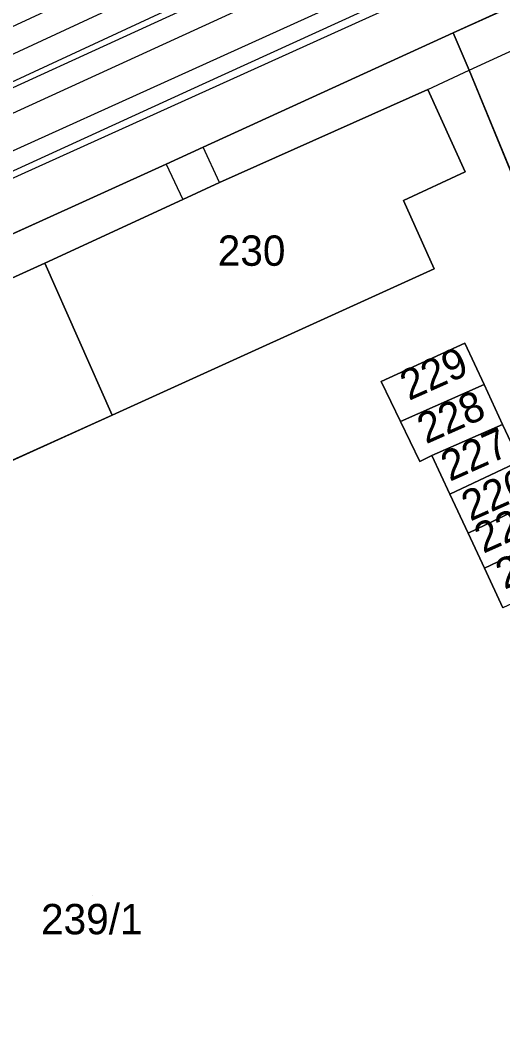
# Model space of a CAD drawing. Extents: x -264070 to -262271, y -1238894 to -1238141.
# Drawn here: x -263480.2 to -263448.4, y -1238462.8 to -1238396.1 of the extents above; entities that cross this region are included whole.
import ezdxf

# ---------------------------------------------------------------- set-up
doc = ezdxf.new("R2010")
doc.units = 0
for name, color, linetype in [('body_kn', 7, 'Continuous'), ('kladpar_druhypozemkov', 7, 'Continuous'), ('kladpar_hranice', 7, 'Continuous'), ('kladpar_parcelnecisla', 7, 'Continuous'), ('kladpar_plochy', 7, 'Continuous'), ('tarchy_linie', 7, 'Continuous'), ('zappar_hrandruhpozemk', 7, 'Continuous')]:
    doc.layers.add(name, color=color, linetype=linetype)

msp = doc.modelspace()

# ---------------------------------------------------------------- linework, layer by layer
at = {"layer": 'body_kn'}
for p, q in [((-263451.66, -1238396.9), (-263451.66, -1238396.9)), ((-263450.61, -1238399.35), (-263450.61, -1238399.35)), ((-263450.61, -1238399.35), (-263450.61, -1238399.35)), ((-263468.2, -1238400.3), (-263468.2, -1238400.3)), ((-263453.34, -1238400.63), (-263453.34, -1238400.63)), ((-263453.34, -1238400.63), (-263453.34, -1238400.63)), ((-263468.15, -1238404.43), (-263468.15, -1238404.43)), ((-263470.58, -1238405.55), (-263470.58, -1238405.55)), ((-263470.58, -1238405.55), (-263470.58, -1238405.55)), ((-263450.88, -1238406.06), (-263450.88, -1238406.06)), ((-263467.07, -1238406.77), (-263467.07, -1238406.77)), ((-263467.07, -1238406.77), (-263467.07, -1238406.77)), ((-263469.48, -1238407.89), (-263469.48, -1238407.89)), ((-263454.93, -1238407.94), (-263454.93, -1238407.94)), ((-263478.58, -1238412.08), (-263478.58, -1238412.08)), ((-263478.58, -1238412.08), (-263478.58, -1238412.08)), ((-263452.92, -1238412.46), (-263452.92, -1238412.46)), ((-263450.89, -1238417.35), (-263450.89, -1238417.35)), ((-263450.89, -1238417.35), (-263450.89, -1238417.35)), ((-263456.4, -1238419.87), (-263456.4, -1238419.87)), ((-263449.63, -1238420.07), (-263449.63, -1238420.07)), ((-263449.63, -1238420.07), (-263449.63, -1238420.07)), ((-263474.15, -1238422.1), (-263474.15, -1238422.1)), ((-263455.13, -1238422.52), (-263455.13, -1238422.52)), ((-263448.41, -1238422.71), (-263448.41, -1238422.71)), ((-263448.41, -1238422.71), (-263448.41, -1238422.71)), ((-263453.06, -1238424.76), (-263453.06, -1238424.76)), ((-263453.85, -1238425.15), (-263453.85, -1238425.15)), ((-263451.88, -1238427.29), (-263451.88, -1238427.29)), ((-263450.68, -1238429.86), (-263450.68, -1238429.86)), ((-263449.6, -1238432.17), (-263449.6, -1238432.17))]:
    msp.add_line(p, q, dxfattribs=at)
at = {"layer": 'kladpar_druhypozemkov'}
for p, q in [((-263465.01, -1238410.3), (-263465.01, -1238410.3)), ((-263453.43, -1238419.09), (-263453.43, -1238419.09)), ((-263452.18, -1238421.69), (-263452.18, -1238421.69)), ((-263450.68, -1238424.19), (-263450.68, -1238424.19)), ((-263449.43, -1238426.84), (-263449.43, -1238426.84)), ((-263475.41, -1238453.75), (-263475.41, -1238453.75))]:
    msp.add_line(p, q, dxfattribs=at)
at = {"layer": 'kladpar_hranice'}
for points in [[(-263393.39, -1238373.8), (-263400.64, -1238377.05), (-263402.96, -1238378.11), (-263409.73, -1238381.24), (-263417.07, -1238384.49), (-263419.5, -1238385.56), (-263426.69, -1238388.84), (-263428.02, -1238386.05), (-263431.45, -1238387.66), (-263438.05, -1238390.73), (-263440.52, -1238391.82), (-263451.66, -1238396.9), (-263468.15, -1238404.43), (-263470.58, -1238405.55), (-263493.11, -1238415.76), (-263495.75, -1238416.97), (-263518.23, -1238427.19), (-263520.86, -1238428.4), (-263537.75, -1238436.14)], [(-263406.05, -1238466.82), (-263406, -1238466.94), (-263414.72, -1238470.22), (-263416.14, -1238466.65), (-263417.47, -1238463.31), (-263418.83, -1238459.93), (-263420.12, -1238456.68), (-263426.11, -1238459), (-263450.61, -1238399.35), (-263451.66, -1238396.9), (-263440.52, -1238391.82), (-263439.4, -1238394.24)], [(-263493.11, -1238415.76), (-263470.58, -1238405.55), (-263468.15, -1238404.43), (-263451.66, -1238396.9), (-263450.61, -1238399.35), (-263426.11, -1238459), (-263424.74, -1238462.35), (-263423.38, -1238465.68), (-263422.04, -1238468.97), (-263420.59, -1238472.47), (-263419.19, -1238475.61), (-263423.39, -1238477.55), (-263433.56, -1238482.16), (-263502.82, -1238513.93), (-263509.7, -1238497.82), (-263513.9, -1238488.48), (-263515.71, -1238484.44), (-263521.05, -1238472.6), (-263524.45, -1238465.05), (-263526.3, -1238460.78), (-263530.53, -1238451.52), (-263534.06, -1238443.82)], [(-263474.15, -1238422.1), (-263452.92, -1238412.46), (-263454.93, -1238407.94), (-263450.88, -1238406.06), (-263453.34, -1238400.63), (-263467.07, -1238406.77), (-263469.48, -1238407.89), (-263478.58, -1238412.08), (-263491.98, -1238418.16), (-263494.64, -1238419.36), (-263503.63, -1238423.51), (-263517.17, -1238429.65), (-263519.77, -1238430.84), (-263529.46, -1238435.2), (-263527, -1238440.63), (-263526.85, -1238441.05), (-263525.15, -1238444.9), (-263525, -1238445.24), (-263499.27, -1238433.43), (-263474.15, -1238422.1)], [(-263453.34, -1238400.63), (-263450.88, -1238406.06), (-263454.93, -1238407.94), (-263452.92, -1238412.46), (-263474.15, -1238422.1), (-263478.58, -1238412.08), (-263469.48, -1238407.89), (-263467.07, -1238406.77), (-263453.34, -1238400.63)], [(-263478.58, -1238412.08), (-263474.15, -1238422.1), (-263499.27, -1238433.43), (-263503.63, -1238423.51), (-263494.64, -1238419.36), (-263491.98, -1238418.16), (-263478.58, -1238412.08)], [(-263447.28, -1238425.12), (-263448.41, -1238422.71), (-263449.63, -1238420.07), (-263450.89, -1238417.35), (-263456.4, -1238419.87), (-263455.13, -1238422.52), (-263453.85, -1238425.15), (-263453.06, -1238424.76), (-263451.88, -1238427.29), (-263450.68, -1238429.86), (-263449.6, -1238432.17), (-263448.38, -1238434.79)], [(-263450.89, -1238417.35), (-263449.63, -1238420.07), (-263455.13, -1238422.52), (-263456.4, -1238419.87), (-263450.89, -1238417.35)], [(-263449.63, -1238420.07), (-263448.41, -1238422.71), (-263453.06, -1238424.76), (-263453.85, -1238425.15), (-263455.13, -1238422.52), (-263449.63, -1238420.07)], [(-263448.41, -1238422.71), (-263447.28, -1238425.12), (-263451.88, -1238427.29), (-263453.06, -1238424.76), (-263448.41, -1238422.71)], [(-263447.28, -1238425.12), (-263446.11, -1238427.67), (-263450.68, -1238429.86), (-263451.88, -1238427.29), (-263447.28, -1238425.12)], [(-263446.11, -1238427.67), (-263445.03, -1238430.01), (-263449.6, -1238432.17), (-263450.68, -1238429.86), (-263446.11, -1238427.67)], [(-263445.03, -1238430.01), (-263443.8, -1238432.66), (-263448.38, -1238434.79), (-263449.6, -1238432.17), (-263445.03, -1238430.01)]]:
    msp.add_lwpolyline(points, dxfattribs=at)
at = {"layer": 'kladpar_plochy'}
for p, q in [((-263451.66, -1238396.9), (-263440.52, -1238391.82)), ((-263468.15, -1238404.43), (-263451.66, -1238396.9)), ((-263450.61, -1238399.35), (-263451.66, -1238396.9)), ((-263451.66, -1238396.9), (-263450.61, -1238399.35)), ((-263426.11, -1238459), (-263450.61, -1238399.35)), ((-263450.61, -1238399.35), (-263426.11, -1238459)), ((-263453.34, -1238400.63), (-263467.07, -1238406.77)), ((-263450.88, -1238406.06), (-263453.34, -1238400.63)), ((-263470.58, -1238405.55), (-263468.15, -1238404.43)), ((-263493.11, -1238415.76), (-263470.58, -1238405.55)), ((-263454.93, -1238407.94), (-263450.88, -1238406.06)), ((-263467.07, -1238406.77), (-263469.48, -1238407.89)), ((-263469.48, -1238407.89), (-263478.58, -1238412.08)), ((-263452.92, -1238412.46), (-263454.93, -1238407.94)), ((-263478.58, -1238412.08), (-263491.98, -1238418.16)), ((-263474.15, -1238422.1), (-263452.92, -1238412.46)), ((-263450.89, -1238417.35), (-263456.4, -1238419.87)), ((-263449.63, -1238420.07), (-263450.89, -1238417.35)), ((-263456.4, -1238419.87), (-263455.13, -1238422.52)), ((-263448.41, -1238422.71), (-263449.63, -1238420.07)), ((-263499.27, -1238433.43), (-263474.15, -1238422.1)), ((-263455.13, -1238422.52), (-263453.85, -1238425.15)), ((-263447.28, -1238425.12), (-263448.41, -1238422.71)), ((-263453.85, -1238425.15), (-263453.06, -1238424.76)), ((-263453.06, -1238424.76), (-263451.88, -1238427.29)), ((-263451.88, -1238427.29), (-263450.68, -1238429.86)), ((-263450.68, -1238429.86), (-263449.6, -1238432.17)), ((-263449.6, -1238432.17), (-263448.38, -1238434.79))]:
    msp.add_line(p, q, dxfattribs=at)
msp.add_lwpolyline([(-263393.39, -1238373.8), (-263400.64, -1238377.05), (-263402.96, -1238378.11), (-263409.73, -1238381.24), (-263417.07, -1238384.49), (-263419.5, -1238385.56), (-263426.69, -1238388.84), (-263428.02, -1238386.05), (-263431.45, -1238387.66), (-263438.05, -1238390.73), (-263440.52, -1238391.82), (-263451.66, -1238396.9), (-263468.15, -1238404.43), (-263470.58, -1238405.55), (-263493.11, -1238415.76), (-263495.75, -1238416.97), (-263518.23, -1238427.19), (-263520.86, -1238428.4), (-263537.75, -1238436.14)], dxfattribs=at)
for points in [[(-263453.34, -1238400.63), (-263450.88, -1238406.06), (-263454.93, -1238407.94), (-263452.92, -1238412.46), (-263474.15, -1238422.1), (-263478.58, -1238412.08), (-263469.48, -1238407.89), (-263467.07, -1238406.77)], [(-263478.58, -1238412.08), (-263474.15, -1238422.1), (-263499.27, -1238433.43), (-263503.63, -1238423.51), (-263494.64, -1238419.36), (-263491.98, -1238418.16)], [(-263450.89, -1238417.35), (-263449.63, -1238420.07), (-263455.13, -1238422.52), (-263456.4, -1238419.87)], [(-263449.63, -1238420.07), (-263448.41, -1238422.71), (-263453.06, -1238424.76), (-263453.85, -1238425.15), (-263455.13, -1238422.52)], [(-263448.41, -1238422.71), (-263447.28, -1238425.12), (-263451.88, -1238427.29), (-263453.06, -1238424.76)], [(-263447.28, -1238425.12), (-263446.11, -1238427.67), (-263450.68, -1238429.86), (-263451.88, -1238427.29)], [(-263446.11, -1238427.67), (-263445.03, -1238430.01), (-263449.6, -1238432.17), (-263450.68, -1238429.86)], [(-263445.03, -1238430.01), (-263443.8, -1238432.66), (-263448.38, -1238434.79), (-263449.6, -1238432.17)]]:
    msp.add_lwpolyline(points, close=True, dxfattribs=at)
at = {"layer": 'tarchy_linie'}
for points in [[(-264057.8, -1238661.22), (-263991.75, -1238634.81), (-263953.59, -1238615.83), (-263902.45, -1238592.17), (-263894.88, -1238589.22), (-263890.52, -1238587.61), (-263805.72, -1238548.49), (-263694.23, -1238497.41), (-263693.7, -1238498.42), (-263678.65, -1238491.83), (-263679.23, -1238490.22), (-263678.17, -1238489.62), (-263617.23, -1238461.76), (-263560.94, -1238435.5), (-263453.59, -1238385.71), (-263376.05, -1238350.16), (-263329.88, -1238328.77)], [(-264056.86, -1238661.79), (-263955.03, -1238615.7), (-263902.06, -1238590.93), (-263806.02, -1238547.49), (-263797.07, -1238543.46), (-263795.62, -1238546.45), (-263792.71, -1238545.26), (-263745.75, -1238523.77), (-263687.85, -1238496.76), (-263647.2, -1238478.29), (-263550.85, -1238434.28), (-263455.49, -1238390.65), (-263404.28, -1238367.05), (-263358.16, -1238345.65), (-263328.12, -1238332.27)], [(-263932.09, -1238607.52), (-263895.89, -1238591.28), (-263861.61, -1238576.56), (-263827.46, -1238561.85), (-263793.34, -1238547.55), (-263780.97, -1238541.82), (-263758.17, -1238531.52), (-263719.48, -1238513.81), (-263691.77, -1238500.91), (-263677.76, -1238494.67), (-263636.19, -1238475.69), (-263619.38, -1238467.98), (-263592.72, -1238455.89), (-263548.26, -1238435.63), (-263506.75, -1238416.44), (-263445.05, -1238388.54), (-263419.8, -1238377.15), (-263374.36, -1238356.49), (-263352.57, -1238346.28), (-263328.15, -1238332.21)], [(-263375.34, -1238351.65), (-263452.9, -1238387.21), (-263542.41, -1238428.73), (-263456.13, -1238389.25), (-263404.92, -1238365.65), (-263358.81, -1238344.25)], [(-263561.63, -1238434), (-263454.28, -1238384.21), (-263378.2, -1238349.33)], [(-263373.68, -1238357.99), (-263419.12, -1238378.65), (-263444.37, -1238390.04), (-263506.06, -1238417.94), (-263546.1, -1238436.46)]]:
    msp.add_lwpolyline(points, dxfattribs=at)
at = {"layer": 'zappar_hrandruhpozemk'}
for p, q in [((-263450.61, -1238399.35), (-263439.4, -1238394.24)), ((-263453.34, -1238400.63), (-263450.61, -1238399.35)), ((-263468.2, -1238400.3), (-263507.21, -1238418.15)), ((-263467.07, -1238406.77), (-263468.15, -1238404.43)), ((-263470.58, -1238405.55), (-263469.48, -1238407.89))]:
    msp.add_line(p, q, dxfattribs=at)
msp.add_lwpolyline([(-263438.05, -1238390.73), (-263439.15, -1238389.91), (-263440.37, -1238389.31), (-263441.47, -1238389.03), (-263442.71, -1238388.99), (-263444.3, -1238389.39), (-263468.2, -1238400.3)], dxfattribs=at)

# ---------------------------------------------------------------- texts
at = {"layer": 'kladpar_parcelnecisla'}
for s, p in [('230', (-263467.18, -1238412.25)), ('239/1', (-263478.829, -1238456.3))]:
    msp.add_text(s, height=2, dxfattribs=at).set_placement(p)
for s, p in [('229', (-263454.582, -1238421.159)), ('228', (-263453.453, -1238424.019)), ('227', (-263451.889, -1238426.49)), ('226', (-263450.532, -1238429.109)), ('225', (-263449.682, -1238431.232)), ('224', (-263448.282, -1238433.609))]:
    msp.add_text(s, height=2, rotation=24, dxfattribs=at).set_placement(p)

doc.saveas('drawing.dxf')
